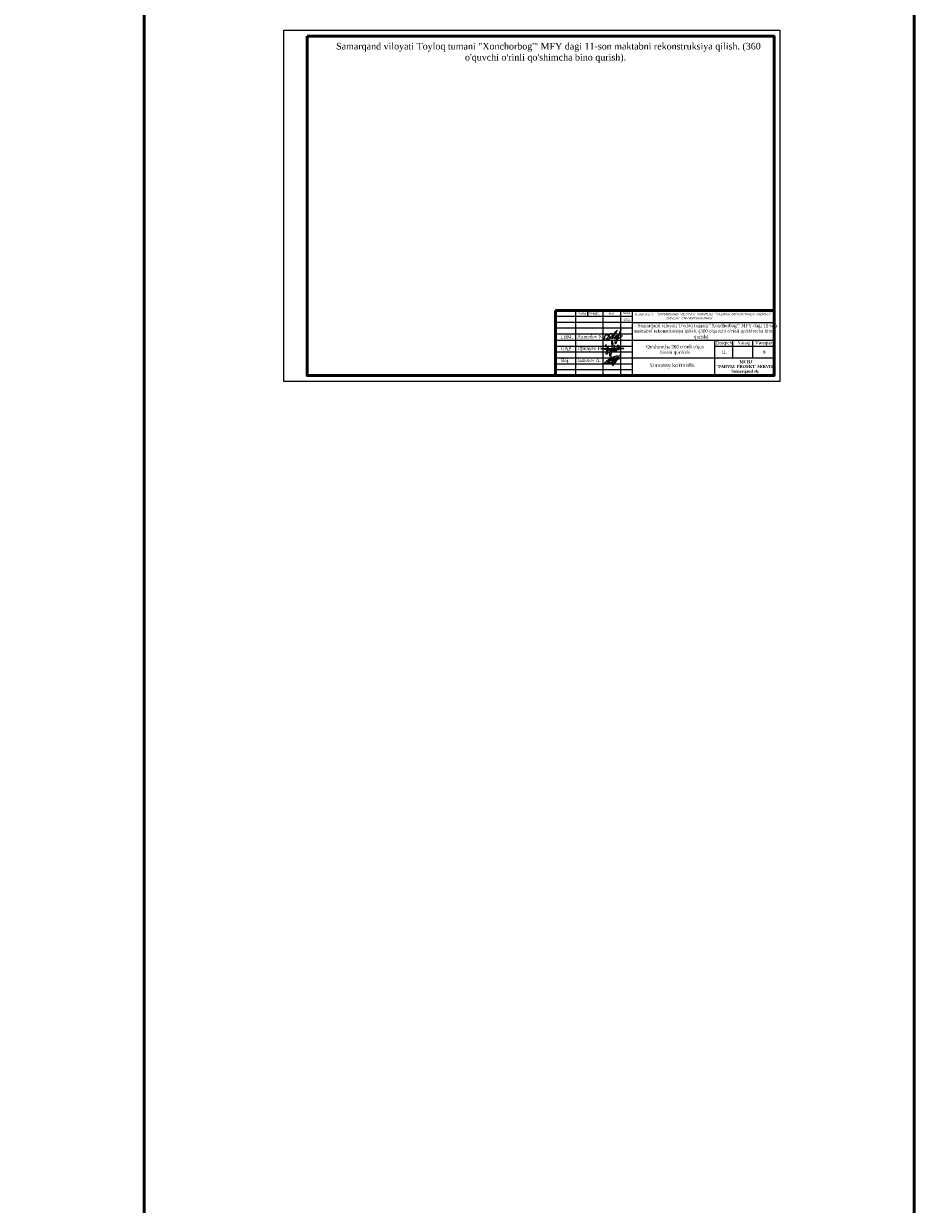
# Model space of a CAD drawing. Header units: millimetres. Extents: x -257011 to 237647566, y 2784933 to 6706507.
# Tile 370 of 451: x 10124908 to 10507366, y 5541990 to 6041326. Entities that reach past the tile are written whole.
import ezdxf

# ---------------------------------------------------------------- set-up
doc = ezdxf.new("R2010")
doc.units = ezdxf.units.MM
doc.header["$LTSCALE"] = 1000
doc.header["$XCLIPFRAME"] = 0
doc.linetypes.add('ACAD_ISO02W100', pattern=[15, 12, -3])
doc.layers.add('(002) Рамка', color=7, linetype='Continuous')
doc.layers.add('Ф А С А Д', color=250, linetype='Continuous', lineweight=15)
doc.styles.add('arial', font='arial.ttf', dxfattribs={"height": 300})
doc.styles.add('Roman', font='romans')
doc.styles.get("Standard").update_dxf_attribs({"font": 'ARIALN.TTF'})
doc.styles.add('WMF-Times New Roman0', font='times.ttf')
picture_1 = doc.add_image_def('image8.jpg', size_in_pixel=(3500, 2567))

# ---------------------------------------------------------------- blocks, each defined once
blk = doc.blocks.new('rgsxhy')
at = {"color": 5, "lineweight": 0}
for points in [[(30158267, 9371725), (30158292, 9372259), (30158313, 9372715), (30158693, 9371762), (30159294, 9372267), (30158930, 9370820), (30158827, 9369247), (30158463, 9369143), (30158559, 9369856), (30159235, 9371184), (30159510, 9371288), (30159540, 9370947), (30159450, 9370679), (30159339, 9370650), (30159361, 9370924), (30159747, 9371281), (30159933, 9371214), (30159918, 9370984), (30159866, 9370709), (30159740, 9370650), (30159740, 9370910), (30160119, 9371295), (30160364, 9371221), (30160282, 9370791), (30160134, 9370702), (30160156, 9370902), (30160253, 9371169), (30160416, 9371266), (30160624, 9371251), (30160631, 9370947), (30160520, 9370739), (30160416, 9370746), (30160527, 9370999), (30160698, 9371199), (30160869, 9371251), (30161010, 9371117), (30161025, 9370828), (30160854, 9370717), (30160832, 9370976), (30160958, 9371184), (30161196, 9371429), (30161627, 9371986), (30161567, 9372349), (30161322, 9370056), (30161196, 9369857), (30161032, 9369926), (30161078, 9370217), (30161143, 9370464), (30161478, 9371132), (30161961, 9371429), (30162250, 9371221), (30162198, 9370761), (30161687, 9370666), (30161515, 9370590), (30161433, 9370590), (30162154, 9370635), (30162280, 9370516), (30162243, 9370197), (30162028, 9370012), (30161575, 9370012), (30161352, 9370012), (30161322, 9370071)], [(30159764, 9369979), (30160813, 9371961), (30161022, 9373086), (30160642, 9374202), (30160529, 9371279), (30160129, 9368855), (30159952, 9368321), (30159766, 9369571), (30162641, 9370909)], [(30162509, 9371311), (30162778, 9372539), (30162525, 9372058), (30163079, 9372349), (30162934, 9370564), (30162934, 9371149), (30163657, 9371231), (30163688, 9371396), (30163665, 9371051), (30163845, 9371089), (30163853, 9371329), (30163830, 9370556)], [(30158604, 9370613), (30157190, 9371107), (30156449, 9371260), (30157795, 9371248), (30158983, 9371230), (30160506, 9371280), (30164964, 9371184), (30162988, 9371384), (30162918, 9371683), (30163073, 9372004)]]:
    blk.add_spline(points, degree=3, dxfattribs=at)
blk = doc.blocks.new('nerbgbdtbugbd')
at = {"color": 5, "lineweight": -2}
for points in [[(1301441, -912503, 0.3871926), (1301421, -912608, 0.2468693), (1301462, -912624, 0.1075122), (1301553, -912598, 0.0377408), (1301616, -912557, 0.0432293), (1301738, -912461), (1301856, -912351), (1302009, -912205, 0.002873), (1302157, -912056, 0.0304903), (1302203, -911998, 0.1126937), (1302215, -911961, 0.6840545), (1302174, -911935, 0.0660715), (1302090, -912059, 0.0451978), (1302060, -912132, 0.0768236), (1302054, -912193, 0.068235), (1302080, -912319, 0.2986132), (1302177, -912367, 0.1038757), (1302374, -912300, 0.0290696), (1302528, -912180), (1302675, -912025), (1302798, -911893, 0.130527), (1302852, -911776, 0.0388963), (1302856, -911737, 0.7618556), (1302821, -911725, 0.0798394), (1302802, -911765, 0.0359534), (1302781, -911857, 0.0455744), (1302785, -912031, 0.0426923), (1302803, -912110, 0.3891518), (1302905, -912166, 0.1102897), (1303059, -912099), (1303140, -912029), (1303382, -911802, 0.0334276), (1303470, -911703, 0.0129551), (1303533, -911618, 0.1437243), (1303546, -911557, 0.5877061), (1303484, -911539, 0.0594709), (1303438, -911594, 0.0548384), (1303384, -911702, 0.0606455), (1303353, -911805, 0.0833859), (1303355, -911933, 0.5059841), (1303421, -911960, 0.0746594), (1303641, -911789, 0.0267645), (1303917, -911449, 0.0698425), (1304268, -910626), (1304769, -908938, 0.0913119), (1304777, -908873, 0.6479054), (1304724, -908855, 0.1300148), (1304701, -908893), (1304249, -910540), (1303723, -912034), (1303358, -912864), (1302937, -913765), (1302456, -914865), (1303556, -912632, 0.020305), (1304025, -911521, 0.0510054), (1304177, -910920), (1304280, -910177, 0.0500611), (1304304, -909917, 0.075905), (1304266, -909734, 0.060269), (1304163, -909581, 0.2197754), (1303878, -909436, 0.0807361), (1303465, -909486, 0.0249845), (1303180, -909596, 0.0130385), (1302610, -909917, 0.0239045), (1301788, -910451), (1301162, -910954), (1300713, -911334), (1300164, -911838), (1299536, -912438), (1298972, -913021), (1298525, -913523), (1298224, -913914), (1298110, -914126), (1298090, -914220), (1298104, -914298), (1298155, -914383), (1298291, -914454), (1298501, -914462), (1298825, -914389), (1299321, -914187), (1300019, -913880), (1300989, -913450), (1303222, -912415)], [(1299333, -913786, 0.1774898), (1299290, -913897, 0.0505623), (1299288, -913979, 0.3670195), (1299369, -914060, 0.2132882), (1299452, -914018), (1299738, -913626, 0.0414268), (1300104, -913056), (1300352, -912576, 0.0300362), (1300605, -911758), (1300675, -910352), (1300613, -912033), (1300547, -912628), (1300477, -913257), (1300442, -913499), (1300421, -913685, -0.0299546), (1300383, -913939, -0.3083385), (1300235, -914061, -0.0928663), (1300150, -914038), (1299994, -913962), (1298975, -913460, -0.0731209), (1299122, -913299, -0.0362342), (1299439, -913069), (1299863, -912836), (1300474, -912500), (1301923, -911834), (1302701, -911477), (1303596, -911130), (1304048, -910967), (1305142, -910571)], [(1301318, -911619, 0.250229), (1301354, -911511, 0.4506148), (1301272, -911473, 0.5095488), (1301192, -911723), (1301276, -911779, -0.1747015), (1301313, -911832, -0.1814843), (1301299, -911884, -0.1121061), (1301133, -912001)], [(1302164, -911013), (1302123, -910754), (1302096, -910485), (1302088, -910377, 0.9456908), (1301953, -910398, 0.0931758), (1302006, -910763, 0.0597217), (1302186, -911157, -0.0340946), (1302225, -911288, 0.0218114), (1302266, -911544, 0.4516555), (1302407, -911600), (1302580, -911477)], [(1302632, -911206), (1302686, -910890, 0.0310101), (1302691, -910593, 0.0209508), (1302677, -910448, 0.2567522), (1302634, -910391, 0.3121151), (1302582, -910404, 0.0952627), (1302548, -910463, 0.0920883), (1302520, -910679, 0.0708045), (1302568, -910903), (1302690, -911214), (1302722, -911299, 0.1825801), (1302776, -911369, 0.4802348), (1302848, -911325, 0.0467012), (1302849, -911244, 0.1708854), (1302782, -911111, 0.1795677), (1302714, -911101, 0.274631), (1302670, -911163)], [(1303084, -911166), (1303158, -911060, 0.0403562), (1303221, -910954, 0.2285131), (1303216, -910835, 0.1998977), (1303176, -910809, 0.2428565), (1303076, -910850, 0.1216605), (1303030, -910969, 0.1264383), (1303060, -911097, 0.1064961), (1303128, -911174, 0.1201125), (1303186, -911200, 0.0807957), (1303282, -911200, 0.1696912), (1303389, -911132)], [(1303717, -910580), (1303523, -910848), (1303649, -910833, -0.1393412), (1303753, -910882, -0.0645393), (1303854, -911024)], [(1301637, -913772, -0.0551579), (1302758, -913351)]]:
    blk.add_lwpolyline(points, format="xyb", dxfattribs=at)
for points in [[(1301582, -911114), (1301593, -911148)], [(1301653, -911366), (1301732, -911665)], [(1303439, -910141), (1303554, -911111)]]:
    blk.add_lwpolyline(points, dxfattribs=at)
blk = doc.blocks.new('dhyjfyuk')
for p, q in [((4383414, -1184524), (4383414, -1212024)), ((4475914, -1184524), (4383414, -1184524)), ((4415914, -1187024), (4383414, -1187024)), ((4391914, -1184524), (4391914, -1212024)), ((4397013, -1184524), (4397013, -1187024)), ((4403414, -1184524), (4403414, -1212024)), ((4410914, -1184524), (4410914, -1212024)), ((4415914, -1184524), (4415914, -1212024)), ((4475914, -1212024), (4475914, -1184524)), ((4415914, -1189524), (4383414, -1189524)), ((4415914, -1192024), (4383414, -1192024)), ((4415914, -1189524), (4475914, -1189524)), ((4415914, -1194524), (4383414, -1194524)), ((4383414, -1197024), (4475914, -1197024)), ((4450914, -1212024), (4450914, -1197024)), ((4458414, -1204524), (4458414, -1197024)), ((4466914, -1204524), (4466914, -1197024)), ((4383414, -1199524), (4415914, -1199524)), ((4383414, -1202024), (4415914, -1202024)), ((4450914, -1199524), (4475914, -1199524)), ((4383414, -1204524), (4475914, -1204524)), ((4383414, -1207024), (4415914, -1207024)), ((4383414, -1209524), (4415914, -1209524))]:
    blk.add_line(p, q)
at = {"lineweight": 9, "xscale": 1.125175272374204, "yscale": 1.125175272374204, "zscale": 1.125175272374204}
blk.add_blockref('rgsxhy', (-29528647, -11744878), dxfattribs=at)
at = {"color": 5, "lineweight": 25, "xscale": 0.8159673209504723, "yscale": 0.8159673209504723, "zscale": 0.8159673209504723, "rotation": 348.2281006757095}
blk.add_blockref('nerbgbdtbugbd', (3519502, -260297, -611), dxfattribs=at)
at = {"linetype": 'ACAD_ISO02W100', "lineweight": 5, "ltscale": 70, "char_height": 883.9, "attachment_point": 1, "style": 'arial'}
for s, insert in [('Varaq', (4393061, -1185254)), ('N Hujjat.', (4397374, -1185220)), ('Imzo', (4405607, -1185185)), ('Sana', (4412025, -1185111)), ('2025', (4412332, -1187897))]:
    blk.add_mtext(s, dxfattribs=dict(at, insert=insert))
at = {"style": 'WMF-Times New Roman0'}
for s, insert, char_height, width, attachment_point in [('\\pi3453.25486;Samarqand viloyati Toyloq tumani "Хоnсhоrbоg\'" МFY dagi 11-son \\P\\pi1816.32378;maktabni rekonstruksiya qilish. (360 o\'quvchi o\'rinli qo\'shimcha bino \\P\\pi27327.21058;qurish).', (4414694, -1193420), 1400, 60812.6, 4), ('Buyurtmachi:{\\fISOCPEUR|b0|i1|c204|p34; "SAMARQAND VILOYATI HOKIMLIGI "YAGONA\\fISOCPEUR|b0|i1|c0|p34; \\fISOCPEUR|b0|i1|c204|p34;BUYURTMACHI XIZMATI" \\fISOCPEUR|b0|i1|c0|p34;\\P                   \\fISOCPEUR|b0|i1|c204|p34;DAVLAT UNITARKORXONASI}', (4416879, -1186878, 105406), 1000, 59035.39, 4), ('Axmedov N.', (4392650, -1194845), 1414.3, 17081.22, 1), ('Djurayev F.', (4392650, -1199845), 1414.29, 17081.22, 1), ("\\pt12184.088;Qo'shimcha 360 o'rinli o'quv binosi qurilishi", (4434117, -1199099), 1400, 29815.79, 2), ('Jamolov A.', (4392650, -1204845), 1414.3, 17081.22, 1), ('\\pi12888.864;{\\fTimes New Roman|b1|i0|c204|p18;\\C0;MCHJ\\P\\pi2815.884;"PARVIZ  PROEKT  SERVIS"\\P\\pi9383.364;Samarqand sh.\\C256; }', (4448452, -1205594), 1200, 29788.7, 1)]:
    blk.add_mtext(s, dxfattribs=dict(at, insert=insert, char_height=char_height, width=width, attachment_point=attachment_point))
at = {"width": 6256.98, "attachment_point": 1}
for s, insert, char_height in [('{\\fTimes New Roman|b0|i0|c204|p18;\\C1;LBM.}', (4385613, -1194981), 1414.29), ('{\\fTimes New Roman|b0|i0|c204|p18;Bosqich}', (4451239, -1197449), 1370.37), ('{\\fTimes New Roman|b0|i0|c204|p18;Varaq}', (4460421, -1197383), 1370.37), ('{\\fTimes New Roman|b0|i0|c204|p18;Varaqlar}', (4467912, -1197449), 1370.37), ('{\\fTimes New Roman|b0|i0|c0|p18;\\C1;GAP\\fTimes New Roman|b0|i0|c204|p18;.}', (4385736, -1199872), 1414.29), ('{\\fTimes New Roman|b0|i0|c204|p18;IL}', (4453907, -1201350), 1370.37), ('{\\fTimes New Roman|b0|i0|c0|p18;9}', (4471227, -1201380), 1370.37), ('{\\fTimes New Roman|b0|i0|c204|p18;\\C1;Baj.}', (4385736, -1204872), 1414.29)]:
    blk.add_mtext(s, dxfattribs=dict(at, insert=insert, char_height=char_height))
blk = doc.blocks.new('rthtrh')
at = {"color": 5}
for p, q in [((1363834, 521118), (1363842, 521141)), ((1363834, 521086), (1363834, 521118)), ((1363834, 521056), (1363834, 521086)), ((1363840, 521035), (1363834, 521056)), ((1363845, 521017), (1363840, 521035)), ((1363842, 521141), (1363854, 521167)), ((1363865, 520990), (1363845, 521017)), ((1363854, 521167), (1363868, 521192)), ((1363882, 520966), (1363865, 520990)), ((1363868, 521192), (1363889, 521219)), ((1363895, 520959), (1363882, 520966)), ((1363889, 521219), (1363907, 521234)), ((1363917, 520946), (1363895, 520959)), ((1363907, 521234), (1363927, 521243)), ((1363951, 520940), (1363917, 520946)), ((1363927, 521243), (1363940, 521249)), ((1363940, 521249), (1363965, 521249)), ((1363996, 520940), (1363951, 520940)), ((1363965, 521249), (1363988, 521244)), ((1363988, 521244), (1364013, 521227)), ((1364033, 520940), (1363996, 520940)), ((1364013, 521227), (1364030, 521204)), ((1364017, 520962), (1364016, 520946)), ((1364016, 520946), (1364016, 520940)), ((1364026, 520997), (1364017, 520962)), ((1364037, 521043), (1364026, 520997)), ((1364030, 521204), (1364039, 521185)), ((1364075, 520948), (1364033, 520940)), ((1364044, 521090), (1364037, 521043)), ((1364039, 521185), (1364046, 521147)), ((1364046, 521147), (1364044, 521090)), ((1364148, 520999), (1364075, 520948)), ((1364568, 521050), (1364689, 521123))]:
    blk.add_line(p, q, dxfattribs=at)
for points in [[(1363608, 520919), (1363661, 520924), (1363702, 520951), (1363738, 520975), (1363765, 521018), (1363780, 521059), (1363780, 521096), (1363765, 521122), (1363753, 521142), (1363714, 521156), (1363671, 521156), (1363631, 521136), (1363583, 521097), (1363555, 521074), (1363525, 521025), (1363511, 520984), (1363500, 520955), (1363500, 520930), (1363508, 520901), (1363515, 520870), (1363535, 520855), (1363555, 520841), (1363586, 520832), (1363613, 520832), (1363645, 520832), (1363675, 520843), (1363732, 520864), (1363761, 520883), (1363817, 520921), (1363863, 520963), (1363919, 521022), (1364179, 521312), (1364247, 521377), (1364282, 521405), (1364314, 521429), (1364336, 521443), (1364310, 521401), (1364279, 521361), (1364173, 521198), (1364133, 521139), (1364110, 521102), (1364087, 521068), (1364069, 521040), (1364047, 520995), (1364019, 520954), (1364007, 520925), (1363990, 520903), (1363970, 520879)], [(1364210, 521100), (1364186, 521015), (1364172, 520967), (1364172, 520940), (1364173, 520926), (1364179, 520925), (1364185, 520931), (1364202, 520956), (1364218, 520984), (1364240, 521027), (1364256, 521068), (1364272, 521125), (1364269, 521122), (1364225, 520990), (1364220, 520961), (1364220, 520944), (1364225, 520939), (1364232, 520939), (1364241, 520950), (1364248, 520960), (1364254, 520969), (1364260, 520978), (1364273, 520996), (1364281, 521008), (1364288, 521027), (1364309, 521073), (1364315, 521086), (1364332, 521126), (1364332, 521134), (1364327, 521134), (1364314, 521097), (1364294, 521040), (1364290, 521012), (1364293, 520997), (1364298, 520988), (1364308, 520988), (1364316, 520999), (1364326, 521014), (1364344, 521036), (1364351, 521047), (1364377, 521090), (1364389, 521112), (1364414, 521155), (1364449, 521203), (1364476, 521258), (1364523, 521332), (1364563, 521417), (1364583, 521493), (1364590, 521517), (1364590, 521527), (1364583, 521532), (1364571, 521532), (1364561, 521512), (1364541, 521459), (1364498, 521348), (1364434, 521131), (1364395, 520998), (1364377, 520936), (1364337, 520802), (1364282, 520678), (1364249, 520605), (1364238, 520588), (1364230, 520594), (1364226, 520615), (1364222, 520638), (1364214, 520663), (1364206, 520725), (1364206, 520774), (1364224, 520814), (1364265, 520883), (1364310, 520926), (1364364, 520959), (1364411, 520988), (1364432, 520996), (1364434, 520992), (1364431, 520979), (1364419, 520970), (1364414, 520960), (1364416, 520951), (1364423, 520951), (1364434, 520958), (1364443, 520964), (1364452, 520968), (1364474, 520975), (1364483, 520978), (1364492, 520986), (1364499, 520996), (1364503, 521002), (1364511, 521006), (1364511, 521006)]]:
    blk.add_lwpolyline(points, dxfattribs=at)

msp = doc.modelspace()

# ---------------------------------------------------------------- linework, layer by layer
at = {"color": 1, "lineweight": 50, "ltscale": 1000}
msp.add_lwpolyline([(10175930.92, 6551317.495), (10501831.747, 6551317.495), (10501831.747, 4597003.103), (10175930.92, 4597003.103)], close=True, dxfattribs=at)
at = {"color": 5}
msp.add_lwpolyline([(10234972.083, 6038491.041), (10444972.083, 6038491.041), (10444972.083, 5889991.041), (10234972.083, 5889991.041)], close=True, dxfattribs=at)
at = {"layer": 'Ф А С А Д', "color": 5, "lineweight": 50}
msp.add_lwpolyline([(10244972.083, 6035991.041), (10442472.083, 6035991.041), (10442472.083, 5892491.041), (10244972.083, 5892491.041)], close=True, dxfattribs=at)

# ---------------------------------------------------------------- block references
at = {"layer": '(002) Рамка', "lineweight": 50}
for p in [(5966557.938, 7104515.334), (5637763.878, 7004045.422), (5013999.818, 6923478.227), (5451778.468, 6763098.736)]:
    msp.add_blockref('dhyjfyuk', p, dxfattribs=at)
at = {"layer": 'Ф А С А Д', "xscale": 6.676455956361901, "yscale": 6.676455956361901, "zscale": 6.676455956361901}
msp.add_blockref('rthtrh', (1267160.661, 2430181.13), dxfattribs=at)

# ---------------------------------------------------------------- texts
for s, insert, char_height, width, attachment_point, style in [('\\pi1768.172;Samarqand viloyati Toyloq tumani "Хоnсhоrbоg\'" МFY dagi 11-son maktabni rekonstruksiya qilish. (360 \\P\\pi56291.452;o\'quvchi o\'rinli qo\'shimcha bino qurish).', (10255379.35, 6028994.86), 2800, 178805.83178, 4, 'WMF-Times New Roman0'), ('\\pi5289.225;Samarqand viloyati Toyloq tumani "Хоnсhоrbоg\'" МFY dagi 11-son maktabni rekonstruksiya qilish. (360 o\'quvchi o\'rinli qo\'shimcha bino qurish).', (9853891.503, 5990746.777), 2500, 224024.15487, 4, 'WMF-Times New Roman0'), ('\\pi31918.69309;Urgut tumani " Dehqonobod " MFY dagi  37-son maktabni rekonstruksiya qilish.', (9192399.793, 5909171.305), 2600, 178805.83178, 4, 'WMF-Times New Roman0'), ("Umumiy ko'rinishi.", (10390068.422, 5897684.638), 1600, 22225.04723, 1, 'WMF-Times New Roman0'), ('\\pi18148.64809,t23754.26974,93492.78231;{\\fArial|b0|i0|c0|p34;2.^I \\fArial|b0|i0|c204|p34;Qurilish belgilangan "A" nuqtasidan amalga oshiriladi.}', (9840235.854, 5808459.381), 1484.641859, 79822.57247, 4, 'Roman'), ('\\pi5289.225;Samarqand viloyati Toyloq tumani "Хоnсhоrbоg\'" МFY dagi 11-son maktabni rekonstruksiya qilish. (360 o\'quvchi o\'rinli qo\'shimcha bino qurish).', (9667906.093, 5749800.092), 2500, 224024.15487, 4, 'WMF-Times New Roman0'), ('\\pi18148.64809,t23754.26974,93492.78231;{\\fArial|b0|i0|c0|p34;2.^I \\fArial|b0|i0|c204|p34;Qurilish belgilangan "A" nuqtasidan amalga oshiriladi.}', (9261169.798, 5719439.357), 1484.641859, 79822.57247, 4, 'Roman'), ('\\pi18148.64809,t23754.26974,93492.78231;{\\fArial|b0|i0|c0|p34;2.^I \\fArial|b0|i0|c204|p34;Qurilish belgilangan "A" nuqtasidan amalga oshiriladi.}', (9654250.444, 5567512.695), 1484.641859, 79822.57247, 4, 'Roman')]:
    msp.add_mtext(s, dxfattribs=dict(insert=insert, char_height=char_height, width=width, attachment_point=attachment_point, style=style))
at = {"color": 7, "lineweight": 30, "attachment_point": 1}
for s, insert, char_height, width in [('\\pi2351.83787;{\\fTimes New Roman|b0|i0|c204|p18;\\C256;Qurilish         \\P\\pi2708.16847;  hajmi\\P\\pi3422.97631;   m³}', (10084890.241, 5909120.86), 939.4258, 8914.89017), ('\\pi2351.83787;{\\fTimes New Roman|b0|i0|c204|p18;\\C256;Qurilish         \\P\\pi2708.16847;  hajmi\\P\\pi3422.97631;   m³}', (9477464.695, 5841561.1), 998.43257, 9474.84803), ('\\pi583.16117;{\\fTimes New Roman|b0|i0|c204|p18;\\C256;Umumiy\\P\\pi640.38928;maydoni \\P\\pi2290.64644;m2}', (9471705.812, 5839460.783), 998.43257, 6391.71675), ('\\pi2351.83787;{\\fTimes New Roman|b0|i0|c204|p18;\\C256;Qurilish         \\P\\pi2708.16847;  hajmi\\P\\pi3422.97631;   m³}', (10002733.523, 5693573.285), 939.4258, 8914.89017), ('\\pi2351.83787;{\\fTimes New Roman|b0|i0|c204|p18;\\C256;Qurilish         \\P\\pi2708.16847;  hajmi\\P\\pi3422.97631;   m³}', (9898904.831, 5668174.174), 939.4258, 8914.89017), ('\\pi548.6967;{\\fTimes New Roman|b0|i0|c204|p18;\\C256;Umumiy\\P\\pi602.54266;maydoni \\P\\pi2155.2706;m2}', (9893486.295, 5666197.985), 939.4258, 6013.9701), ('\\pi2351.83787;{\\fTimes New Roman|b0|i0|c204|p18;\\C256;Qurilish         \\P\\pi2708.16847;  hajmi\\P\\pi3422.97631;   m³}', (10023472.52, 5631839.087), 998.43257, 9474.84803)]:
    msp.add_mtext(s, dxfattribs=dict(at, insert=insert, char_height=char_height, width=width))

# ---------------------------------------------------------------- pictures from other files: only their frames are drawn
at = {"lineweight": 50, "ltscale": 1000}
image = msp.add_image(picture_1, insert=(10244972.083, 5891138.898), size_in_units=(197500, 144852.143), dxfattribs=at)
image.set_boundary_path([(-0.5, 2542.537975), (1860.259494, 2542.537975), (1860.259494, 2055.196203), (3499.5, 2055.196203), (3499.5, -0.5), (-0.5, -0.5), (-0.5, 2542.537975)])

doc.saveas('drawing.dxf')
